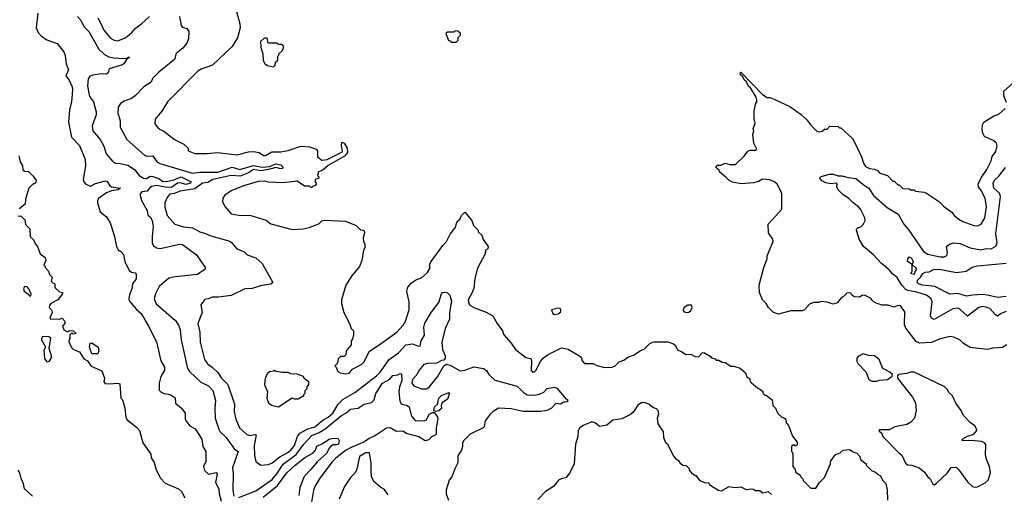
# Model space of a CAD drawing. Extents: x 2210602 to 2357277, y 510288 to 673808.
# Tile 423 of 464: x 2336926 to 2344840, y 634521 to 638340. Entities that reach past the tile are written whole.
import ezdxf

# ---------------------------------------------------------------- set-up
doc = ezdxf.new("R2010")
doc.units = 0

msp = doc.modelspace()

# ---------------------------------------------------------------- linework, layer by layer
at = {"layer": '0CON05XD'}
for points in [[(2337070.9, 638390.9), (2337057.5, 638275), (2337075, 638236.7), (2337098.8, 638208.8), (2337145, 638178.8), (2337228.3, 638148.3), (2337281.2, 638081.2), (2337291.7, 638051.7), (2337300, 637985), (2337318.8, 637935), (2337298.3, 637888.3), (2337325, 637852.5), (2337348.1, 637798.1), (2337352, 637775), (2337343.9, 637676.1), (2337327.5, 637615), (2337318.6, 637515), (2337341.9, 637395), (2337407, 637327), (2337451.2, 637215), (2337456, 637165), (2337436.7, 637055), (2337441.2, 637035), (2337457.5, 637015), (2337495, 637000), (2337535, 637020.8), (2337615, 637044), (2337628.3, 637038.3), (2337647.2, 637007.2), (2337665, 636994.4), (2337736.7, 636985), (2337715, 636970.9), (2337665, 636963.8), (2337625, 636946.5), (2337562, 636905), (2337552.5, 636885), (2337552, 636865), (2337573.3, 636795), (2337623, 636753), (2337652.5, 636705), (2337686.1, 636606.1), (2337703.6, 636513.6), (2337717, 636487), (2337740, 636475), (2337760.7, 636450.7), (2337771.2, 636395), (2337805, 636322.5), (2337825, 636307.5), (2337855, 636302.5), (2337863, 636293), (2337862.5, 636255), (2337833.3, 636215), (2337827, 636173), (2337807.5, 636125), (2337804.2, 636095), (2337809.2, 636075), (2337865, 636008.8), (2337903.8, 635975), (2337962.7, 635872.7), (2338025, 635747.5), (2338061.2, 635595), (2338091.2, 635545), (2338090.5, 635519.5), (2338060.9, 635469.1), (2338046.2, 635415), (2338048.3, 635358.3), (2338062.7, 635342.7), (2338085, 635331.2), (2338135, 635323.3), (2338175, 635297.5), (2338177.5, 635255), (2338227.5, 635215), (2338257.5, 635175), (2338257, 635127), (2338265, 635110), (2338295, 635072.5), (2338337.7, 635047.7), (2338390, 634965), (2338397.5, 634905), (2338422.5, 634865), (2338421.2, 634785), (2338402.5, 634745), (2338411.7, 634711.7), (2338445, 634684), (2338505, 634695.8), (2338512.5, 634685), (2338500, 634615), (2338525.8, 634565), (2338528.6, 634525), (2338545.6, 634465)], [(2338661.2, 638435), (2338695.7, 638305), (2338699.2, 638275), (2338677.3, 638192.7), (2338633.3, 638125)], [(2337391.2, 638365), (2337416.6, 638336.6), (2337442, 638285), (2337482.2, 638245), (2337562, 638102), (2337608.3, 638058.3), (2337642, 638042), (2337685, 638032.2), (2337755, 638027.5), (2337785, 638030), (2337805, 638040), (2337810, 638035), (2337785, 638020), (2337765, 637986.7), (2337752.7, 637977.3), (2337646.2, 637945), (2337636.7, 637913.3), (2337625, 637902), (2337584.1, 637904.1), (2337515, 637894.3), (2337491.2, 637885), (2337475.8, 637864.2), (2337471.1, 637805), (2337484, 637734), (2337495, 637710), (2337519.7, 637679.7), (2337541.7, 637598.3), (2337540, 637575), (2337510, 637485), (2337514.2, 637444.2), (2337573.8, 637375), (2337601.7, 637321.7), (2337620.2, 637260.2), (2337671.3, 637201.3), (2337695, 637185.8), (2337735, 637182.9), (2337795, 637168), (2337850, 637135), (2337885.6, 637085.6), (2337922.5, 637065), (2337945, 637062.9), (2337975, 637080), (2337995, 637078.2), (2338045, 637061.8), (2338075, 637041.2), (2338105, 637038.2), (2338165, 637051.4), (2338225, 637074.6), (2338303.1, 637035), (2338297.8, 637025), (2338265, 637013.8), (2338215, 637027.4), (2338195, 637025.7), (2338145, 636989.1), (2338095, 636991), (2338025, 637006.7), (2337985, 636996.8), (2337970.2, 636985)], [(2337554.3, 638355), (2337569.2, 638325), (2337601.4, 638255), (2337655, 638192), (2337685, 638174.2), (2337715, 638170), (2337775, 638192.5), (2337791.2, 638205), (2337830.9, 638239.1), (2337857.3, 638272.7), (2337905, 638306.2), (2337970, 638365)], [(2338211.2, 638365), (2338225, 638292.5), (2338235, 638280), (2338268.8, 638268.8), (2338286, 638245), (2338282.5, 638185), (2338269.3, 638150.7), (2338238.7, 638111.3), (2338185, 638067.5), (2338169.5, 638020.5), (2338045, 637916.2), (2337994.2, 637865.8), (2337981.7, 637838.3), (2337925, 637800), (2337854.1, 637725.9), (2337825, 637706.2), (2337765, 637683.8), (2337736.7, 637665), (2337718.8, 637635), (2337715, 637590), (2337733.8, 637525), (2337733.8, 637475), (2337786.2, 637375), (2337929.3, 637249.3), (2337945, 637242.5), (2337995, 637243.3), (2338027.3, 637197.3), (2338052.7, 637182.7), (2338314.3, 637104.3), (2338375, 637111.9), (2338517.8, 637112.2), (2338635, 637153.3), (2338695, 637134.8), (2338805, 637167), (2338875, 637153.1), (2338935, 637159), (2338985, 637179.6), (2339025, 637172.9), (2339040.7, 637155), (2339040, 637145), (2339025, 637140.7), (2338985, 637151.1), (2338924.8, 637135.2), (2338865, 637123), (2338806, 637134), (2338765, 637108.4), (2338698.9, 637081.1), (2338625, 637084.8), (2338479.2, 637055), (2338439.3, 637030.7), (2338395, 637025.3), (2338335, 636980), (2338215, 636960), (2338168.8, 636941.2), (2338132.5, 636935), (2338114, 636915), (2338092, 636865), (2338092.5, 636835), (2338111.1, 636765), (2338174.3, 636694.3), (2338242.4, 636672.4), (2338315, 636664.4), (2338375, 636632.5), (2338420.5, 636620.5), (2338461.2, 636601.2), (2338615, 636556.7), (2338632.5, 636545), (2338672.5, 636495), (2338707.5, 636482.5), (2338730.7, 636470.7), (2338755, 636447.5), (2338825, 636423.8), (2338875, 636378.8), (2338960, 636225), (2338945, 636212.5), (2338860.7, 636199.3), (2338795, 636177.5), (2338735, 636173.3), (2338625, 636121.2), (2338525, 636106.2), (2338473.9, 636106.1), (2338445, 636092.5), (2338415, 636087.5), (2338383.3, 636045), (2338393.6, 635983.6), (2338356.9, 635895), (2338374.1, 635825.9), (2338375.8, 635745), (2338412.5, 635605), (2338435, 635570), (2338472, 635545), (2338520, 635500), (2338547.5, 635455), (2338600, 635405), (2338652.9, 635245), (2338650, 635185), (2338663.6, 635126.4), (2338692.5, 635055), (2338752.1, 635002.1), (2338775, 634993.6), (2338815, 635001.4), (2338827.1, 634997.1), (2338811.4, 634915), (2338814.2, 634834.2), (2338824.2, 634784.2), (2338865, 634756.7), (2338925, 634761.2), (2338955, 634773.8), (2339017.3, 634822.7), (2339077.1, 634855), (2339105, 634877.5), (2339135, 634914.4), (2339158.5, 634985), (2339178.3, 635011.7), (2339242.1, 635047.9), (2339298.1, 635065), (2339365, 635119.2), (2339405, 635140.8), (2339441.8, 635175), (2339486.5, 635245), (2339525, 635286.7), (2339620.6, 635339.4), (2339794.4, 635475), (2339824.4, 635505), (2339895.6, 635605), (2339971.2, 635658.8), (2340030.6, 635725), (2340082.5, 635732.5), (2340122.5, 635715), (2340145.8, 635714.2), (2340152, 635755), (2340178.7, 635801.3), (2340173.5, 635865), (2340182, 635898), (2340232.5, 635985), (2340296, 636065), (2340316.2, 636135), (2340325, 636143.8), (2340343.9, 636146.1), (2340365, 636140.8), (2340383.8, 636123.8), (2340395.4, 636074.6), (2340379.5, 635985), (2340380.6, 635929.4), (2340345.7, 635855), (2340318, 635745), (2340324, 635685), (2340346.7, 635635), (2340346.4, 635613.6), (2340335, 635600), (2340315, 635596.7), (2340280, 635575), (2340205, 635572.5), (2340175, 635565.8), (2340135, 635518), (2340117.3, 635482.7), (2340084.5, 635445.5), (2340079.2, 635415), (2340095, 635394.2), (2340155, 635370.8), (2340195, 635370.8), (2340216.3, 635383.7), (2340284, 635465), (2340334.2, 635555.8), (2340355, 635567.5), (2340385, 635560), (2340465, 635515.8), (2340505, 635520.8), (2340575, 635545.7), (2340655, 635532), (2340677, 635517), (2340696.7, 635485), (2340745, 635438.8), (2340925, 635390.6), (2340972.6, 635342.6), (2341005, 635321.9), (2341065, 635320), (2341105, 635328.1), (2341138.1, 635341.9), (2341165, 635372), (2341225, 635382.5), (2341245, 635372.5), (2341315, 635290), (2341330, 635285), (2341330, 635265), (2341298.3, 635261.7), (2341273, 635247), (2341235, 635252.5), (2341200, 635215), (2341164.1, 635195.9), (2341112.3, 635187.7), (2341051.9, 635188.1), (2340972.7, 635187.3), (2340875, 635208), (2340775, 635213.3), (2340732.1, 635187.9), (2340706.7, 635165), (2340668.3, 635111.7), (2340660, 635065), (2340652.5, 635055), (2340547.5, 635005), (2340496.2, 634955), (2340484, 634935), (2340486, 634905), (2340476.7, 634875), (2340448.3, 634831.7), (2340448.8, 634775), (2340422.7, 634727.3), (2340399.5, 634660.5), (2340376.7, 634635), (2340354.1, 634555.9), (2340354.2, 634524.2), (2340373, 634473)], [(2340435, 638160), (2340450, 638175), (2340450, 638195), (2340470, 638215), (2340468.3, 638228.3), (2340448.3, 638248.3), (2340425, 638250), (2340415, 638240), (2340365, 638240), (2340351.7, 638228.3), (2340371.7, 638171.7), (2340385, 638170), (2340395, 638160), (2340435, 638160)], [(2338965, 637960), (2338980, 637975), (2338981.7, 637998.3), (2339000, 638015), (2339000, 638045), (2339010, 638055), (2339010, 638065), (2339038.3, 638091.7), (2339050, 638125), (2339035, 638140), (2339005, 638140), (2338995, 638150), (2338925, 638150), (2338920, 638155), (2338918.3, 638188.3), (2338905, 638192.5), (2338885, 638186.7), (2338862.5, 638165), (2338863.3, 638115), (2338880, 638065), (2338883.6, 638013.6), (2338895, 637990), (2338915, 637970), (2338965, 637960)], [(2338633.3, 638125), (2338476.7, 637975), (2338385, 637942), (2338356.7, 637925), (2338115, 637680), (2338067.3, 637602.7), (2338015, 637540), (2338013.3, 637505), (2338025, 637482.5), (2338045, 637462.5), (2338085, 637442.5), (2338170, 637375), (2338245, 637337.5), (2338280, 637305), (2338280, 637285), (2338333.9, 637263.9), (2338432.7, 637262.7), (2338515, 637271.4), (2338675, 637252), (2338765, 637276.2), (2338805, 637280), (2338851.7, 637271.7), (2338885, 637247.5), (2338903, 637247), (2338953, 637277), (2339025, 637277.5), (2339085, 637287.5), (2339178.3, 637318.3), (2339195, 637322.5), (2339255, 637317.5), (2339308.3, 637298.3), (2339320, 637285), (2339320, 637235), (2339355, 637210), (2339397.5, 637215), (2339514, 637275), (2339519.5, 637285), (2339512.1, 637327.9), (2339515.9, 637354.1), (2339535, 637346.5), (2339558.4, 637305), (2339560, 637270), (2339537.1, 637242.9), (2339405, 637166.7), (2339361.7, 637128.3), (2339328.8, 637115), (2339320, 637085), (2339330, 637075), (2339330, 637065), (2339300, 637055), (2339300, 637035), (2339310, 637025), (2339310, 637015), (2339298.3, 637001.7), (2339285, 637000), (2339275, 636990), (2339265, 636990), (2339255, 637000), (2339215, 637000), (2339155, 637040), (2339045, 637026.7), (2338927, 637033), (2338895, 637040), (2338845, 637036.7), (2338725, 637002), (2338625, 636962), (2338575, 636926.7), (2338560, 636905), (2338557.5, 636875), (2338577.5, 636835), (2338625, 636777.5), (2338685, 636766.7), (2338783, 636763), (2338887.5, 636732.5), (2338906.1, 636726.1), (2338945, 636697.5), (2339115, 636652.5), (2339205, 636657.5), (2339251.7, 636668.3), (2339331.7, 636698.3), (2339355, 636720), (2339375, 636727.5), (2339545, 636717.5), (2339630, 636685), (2339665, 636650), (2339687, 636647), (2339695, 636640), (2339697.5, 636625), (2339687.5, 636585), (2339690, 636555), (2339700, 636535), (2339700, 636505), (2339690, 636485), (2339677, 636403), (2339657.5, 636355), (2339592.5, 636275), (2339547.5, 636205), (2339513.3, 636085), (2339513.3, 636055), (2339532.5, 635985), (2339577.5, 635895), (2339590, 635855), (2339610, 635835), (2339610, 635805), (2339601.7, 635768.3), (2339590, 635755), (2339590, 635725), (2339550, 635675), (2339547, 635643), (2339535, 635630), (2339505, 635630), (2339485, 635610), (2339480, 635575), (2339460, 635555), (2339470, 635545), (2339480, 635515), (2339495, 635500), (2339545, 635490), (2339573.6, 635496.4), (2339601.7, 635528.3), (2339675, 635567.5), (2339692.5, 635585), (2339737, 635673), (2339816.1, 635723.9), (2339957.5, 635825), (2340008.3, 635881.7), (2340023.3, 635905), (2340055.9, 636004.1), (2340055.9, 636065.9), (2340036.7, 636155), (2340045, 636187.5), (2340075, 636221.2), (2340115, 636250), (2340155, 636263.3), (2340202.5, 636305), (2340221.7, 636338.3), (2340223.3, 636375), (2340233.3, 636395), (2340325.9, 636524.1), (2340355.8, 636554.2), (2340386.8, 636613.2), (2340425.7, 636664.3), (2340443.3, 636715), (2340462.5, 636735), (2340477, 636763), (2340505, 636790), (2340560, 636725), (2340573, 636683), (2340610, 636645), (2340611.7, 636631.7), (2340640, 636605), (2340651.7, 636571.7), (2340692.5, 636515), (2340687.5, 636495), (2340670, 636485), (2340667.5, 636455), (2340605, 636340), (2340583.9, 636256.1), (2340575, 636180), (2340563.3, 636145), (2340531.2, 636085), (2340536.1, 636056.1), (2340545, 636042.5), (2340580.5, 636020.5), (2340675.9, 635985.9), (2340727.7, 635957.7), (2340763.3, 635895), (2340806.1, 635836.1), (2340817.5, 635805), (2340876.1, 635736.1), (2340910, 635685), (2340995, 635622.5), (2341034.1, 635614.1), (2341040.8, 635595), (2341037, 635517), (2341045, 635507.5), (2341065, 635507.5), (2341075, 635517.5), (2341111.7, 635588.3), (2341135, 635618.8), (2341172.9, 635647.1), (2341281.2, 635698.8), (2341335, 635689.2), (2341419.2, 635639.2), (2341437.5, 635625), (2341447.5, 635595), (2341465, 635573.3), (2341535, 635573.3), (2341565, 635556.7), (2341625, 635541.2), (2341685, 635543.3), (2341708.3, 635551.7), (2341745, 635586.7), (2341780.7, 635599.3), (2341815, 635623.3), (2341860.7, 635639.3), (2341912.5, 635675), (2341948.3, 635691.7), (2341993, 635737), (2342025, 635747.5), (2342135, 635747.5), (2342181.7, 635731.7), (2342195, 635720), (2342215, 635680), (2342245, 635670), (2342280, 635645), (2342319.3, 635649.3), (2342355, 635630), (2342383, 635627), (2342411.7, 635658.3), (2342425, 635662.5), (2342475, 635632.5), (2342485, 635620), (2342515, 635610), (2342525, 635600), (2342545, 635600), (2342573, 635583), (2342595, 635582.5), (2342643, 635553), (2342665, 635552.5), (2342717, 635537), (2342758.8, 635498.8), (2342770, 635465), (2342795, 635450), (2342798.3, 635428.3), (2342807, 635417), (2342856.4, 635376.4), (2342880, 635365), (2342898.3, 635348.3), (2342900, 635335), (2342915, 635320), (2342925, 635320), (2342975, 635280), (2342980, 635235), (2343000, 635215), (2343020.7, 635170.7), (2343051.7, 635141.7), (2343065, 635140), (2343082.5, 635125), (2343087.5, 635095), (2343106.2, 635075), (2343138.3, 634988.3), (2343175, 634940), (2343175, 634920), (2343165, 634910), (2343155, 634910), (2343145, 634920), (2343130, 634905), (2343130, 634865), (2343140, 634855), (2343140, 634745), (2343157, 634727), (2343165, 634700), (2343200, 634675), (2343203, 634663), (2343220, 634645), (2343221.7, 634631.7), (2343285, 634570), (2343325, 634570), (2343353.6, 634616.4), (2343393.6, 634656.4), (2343442.5, 634765), (2343442.5, 634785), (2343480.7, 634839.3), (2343520, 634855), (2343545, 634876.7), (2343595, 634882.5), (2343625, 634862.5), (2343655, 634852.5), (2343677.5, 634825), (2343685, 634800), (2343730, 634765), (2343730, 634755), (2343771.7, 634711.7), (2343805, 634700), (2343825, 634680), (2343845, 634670), (2343860, 634635), (2343887, 634607), (2343898.3, 634558.3), (2343900, 634475)], [(2344860, 635725), (2344825, 635701.2), (2344745, 635698), (2344705, 635685.8), (2344565, 635702), (2344511.2, 635735), (2344485, 635761.2), (2344435, 635786.2), (2344405, 635791.2), (2344325, 635772.9), (2344255, 635742.5), (2344157.6, 635737.6), (2344131.3, 635751.3), (2344047.3, 635857.3), (2344038, 635885), (2344039.3, 635989.3), (2344006.4, 636036.4), (2343985, 636040), (2343955, 636027.5), (2343905, 636042.5), (2343855, 636043.3), (2343797.5, 636065), (2343779.3, 636079.3), (2343765, 636100), (2343715, 636122.5), (2343698.3, 636121.7), (2343675, 636107.5), (2343635, 636110), (2343613.6, 636123.6), (2343605, 636140), (2343585, 636142.5), (2343575, 636140), (2343548.3, 636111.7), (2343530, 636105), (2343495, 636062.5), (2343465, 636050), (2343416.1, 636066.1), (2343365, 636073.3), (2343345, 636063.3), (2343305, 636063.3), (2343275, 636050), (2343232.5, 636005), (2343215, 635997.5), (2343125, 635997.5), (2343025, 635970), (2342985, 635982.5), (2342943.6, 636023.6), (2342926.4, 636056.4), (2342896.2, 636086.2), (2342873.3, 636145), (2342870, 636205), (2342906.7, 636345), (2342933.3, 636415), (2342935, 636440), (2342982.5, 636555), (2342980, 636575), (2342943.3, 636625), (2342942.5, 636695), (2343052.5, 636815), (2343051.2, 636945), (2343013.3, 637015), (2342993.3, 637035), (2342955, 637052), (2342895, 637056.7), (2342865, 637037.5), (2342823, 637027), (2342725, 637020), (2342655, 637032.5), (2342625, 637047.5), (2342606.4, 637066.4), (2342550, 637115), (2342548.3, 637128.3), (2342521.7, 637151.7), (2342531.7, 637168.3), (2342565, 637170), (2342595, 637186), (2342633.9, 637173.9), (2342680, 637175), (2342748.3, 637241.7), (2342777, 637283), (2342795, 637290), (2342839.3, 637290.7), (2342851.7, 637298.3), (2342827.5, 637345), (2342817.5, 637415), (2342827.5, 637445), (2342822.5, 637465), (2342837.5, 637505), (2342830, 637545), (2342830, 637605), (2342843, 637667), (2342852.5, 637685), (2342845.8, 637715), (2342800.8, 637790.8), (2342784, 637805), (2342768.6, 637838.6), (2342748.8, 637855), (2342738.8, 637878.8), (2342720, 637895), (2342717, 637913), (2342721.7, 637918.3), (2342895, 637736.7), (2342935, 637712.5), (2342955, 637712.5), (2342995, 637697.5), (2343115, 637642.5), (2343206.4, 637576.4), (2343255, 637532.5), (2343282.5, 637495), (2343333.9, 637443.9), (2343355, 637437.5), (2343375, 637442.5), (2343395, 637457.5), (2343415, 637460), (2343438.3, 637481.7), (2343505, 637480), (2343515, 637470), (2343525, 637470), (2343620, 637385), (2343658.3, 637311.7), (2343692.5, 637235), (2343706.7, 637185), (2343725, 637157.5), (2343755, 637142.5), (2343797, 637137), (2343820, 637125), (2343840, 637105), (2343900, 637085), (2343945, 637040), (2343955, 637040), (2343985, 637010), (2343995, 637010), (2344025, 636982.5), (2344075, 636980), (2344085, 636970), (2344115, 636970), (2344125, 636960), (2344195, 636952.5), (2344213.6, 636943.6), (2344317.5, 636875), (2344350.5, 636840.5), (2344419.5, 636789.5), (2344436.7, 636765), (2344475, 636733.8), (2344505, 636716.2), (2344595, 636682.5), (2344625, 636680), (2344653.3, 636695), (2344682, 636745), (2344697.5, 636835), (2344685, 636902.5), (2344654.2, 636965), (2344632.5, 636995), (2344629.4, 637015), (2344653.3, 637066.7), (2344700, 637135), (2344733.3, 637205), (2344741.7, 637238.3), (2344771.2, 637278.8), (2344782, 637325), (2344776.2, 637345), (2344755, 637363.8), (2344680.5, 637400.5), (2344665.9, 637425.9), (2344660.8, 637455), (2344663.1, 637495), (2344674.5, 637515.5), (2344755, 637567.1), (2344795, 637580.8), (2344846, 637625)], [(2344857.7, 637672.3), (2344835.9, 637725.9), (2344834.5, 637765.5), (2344925.8, 637844.2)], [(2336920, 637245), (2336930, 637195), (2336950, 637165), (2336951.7, 637131.7), (2336965, 637120), (2336998.3, 637118.3), (2337035, 637080), (2337057.5, 637045), (2337055, 637030), (2337045, 637020), (2337035, 637020), (2337000, 636985), (2336972.5, 636895), (2336970, 636855), (2336921.7, 636818.3)], [(2344855, 635992.5), (2344815, 635976), (2344785, 635953.8), (2344767.5, 635965), (2344725, 636013.8), (2344702.5, 636025), (2344665, 636031.4), (2344635, 636024), (2344545, 635954), (2344481.2, 636011.2), (2344465, 636017.5), (2344425, 636014.3), (2344275, 635926.7), (2344255, 635937.5), (2344246.4, 635956.4), (2344259.7, 636070.3), (2344252.9, 636095), (2344215, 636123.5), (2344137.3, 636147.3), (2344065, 636160), (2344048.8, 636168.8), (2344017.3, 636205), (2343978.6, 636265), (2343942.8, 636292.8), (2343915, 636327.5), (2343850.2, 636380.2), (2343787.7, 636447.7), (2343708.8, 636515), (2343672.7, 636572.7), (2343652.5, 636645), (2343652.5, 636655), (2343662.5, 636665), (2343686.1, 636673.9), (2343705, 636692.5), (2343721.2, 636725), (2343719.2, 636745), (2343685, 636816.2), (2343668.8, 636835), (2343623.8, 636865), (2343587.5, 636905), (2343545, 636930), (2343507, 636967), (2343493, 636993), (2343497.5, 637015), (2343490, 637025), (2343445, 637020), (2343405, 637026), (2343373.2, 637043.2), (2343357.5, 637065), (2343362.5, 637075), (2343385.9, 637084.1), (2343435, 637096.7), (2343465, 637096.2), (2343505, 637083.3), (2343535, 637083.3), (2343585, 637068.8), (2343645, 637061.4), (2343715, 637006.9), (2343751.2, 636985), (2343788.8, 636925), (2343898.7, 636828.7), (2343986.2, 636775), (2344030.8, 636695), (2344065.8, 636655), (2344190, 636475), (2344225, 636452.2), (2344325, 636430.8), (2344355, 636432.5), (2344376.6, 636443.4), (2344383.1, 636465), (2344376.2, 636515), (2344403.3, 636535), (2344435, 636544.2), (2344485, 636538.6), (2344565, 636503.1), (2344651.2, 636488.8), (2344695, 636497.5), (2344735, 636496), (2344771.2, 636518.8), (2344782.5, 636545), (2344772.6, 636617.4), (2344808, 636918), (2344800.6, 636945), (2344755.4, 636985.4), (2344750, 637025), (2344761.9, 637048.1), (2344795, 637080), (2344849.1, 637150.9)], [(2337970.2, 636985), (2337950.5, 636959.5), (2337908.8, 636955), (2337892, 636935), (2337906.2, 636885), (2337950, 636805), (2337956.4, 636766.4), (2337975, 636752.5), (2337990, 636725), (2337999.4, 636675), (2337990, 636595), (2337991.2, 636545), (2338001.2, 636521.2), (2338025, 636503.8), (2338055, 636498.8), (2338213, 636533), (2338235, 636530), (2338347.7, 636447.7), (2338417.5, 636345), (2338416.4, 636333.6), (2338355, 636290), (2338175, 636271.4), (2338125, 636258.8), (2338047, 636193), (2338017.5, 636135), (2338007.5, 636095), (2338023.7, 636053.7), (2338179.7, 635919.7), (2338203, 635883), (2338216, 635845), (2338224.2, 635765), (2338275, 635533.3), (2338290.3, 635510.3), (2338383.2, 635423.2), (2338445, 635394.2), (2338478.6, 635355), (2338501.2, 635275), (2338494, 635215), (2338496, 635135), (2338525.7, 635045), (2338537.5, 635025), (2338585, 634978), (2338653.8, 634885), (2338681.2, 634865), (2338636.2, 634735), (2338642, 634685), (2338640, 634555), (2338646.2, 634505)], [(2336911.7, 636761.7), (2336938.3, 636758.3), (2336968.3, 636728.3), (2336971.7, 636691.7), (2337007, 636657), (2337010, 636595), (2337040, 636565), (2337050, 636535), (2337070, 636515), (2337090, 636455), (2337130, 636425), (2337137.5, 636405), (2337120, 636365), (2337130, 636355), (2337130, 636345), (2337157, 636317), (2337165, 636290), (2337187, 636267), (2337180, 636235), (2337195, 636220), (2337210, 636215), (2337210, 636185), (2337245, 636150), (2337270, 636145), (2337270, 636135), (2337232.5, 636085), (2337177.5, 636055), (2337165, 636040), (2337163.3, 636025), (2337182.5, 636005), (2337187.5, 635985), (2337170, 635945), (2337171.7, 635931.7), (2337245, 635930), (2337267, 635937), (2337290, 635915), (2337290, 635895), (2337270, 635875), (2337280, 635845), (2337305, 635830), (2337315, 635830), (2337325, 635840), (2337355, 635837.5), (2337380, 635815), (2337355, 635810), (2337345, 635820), (2337330, 635805), (2337330, 635775), (2337323, 635767), (2337320, 635745), (2337345, 635700), (2337360, 635685), (2337406.4, 635666.4), (2337440.7, 635610.7), (2337470, 635595), (2337501.7, 635551.7), (2337587.5, 635515), (2337606.7, 635455), (2337602.5, 635425), (2337613.9, 635413.9), (2337645, 635410), (2337716.2, 635416.2), (2337730, 635410), (2337740, 635295), (2337751.7, 635281.7), (2337772.5, 635215), (2337778.3, 635138.3), (2337790.7, 635120.7), (2337865, 635062.5), (2337890, 635035), (2337916.2, 634935), (2337980, 634845), (2337984.1, 634814.1), (2338007.7, 634777.7), (2338021.2, 634725), (2338054.5, 634654.5), (2338095, 634612), (2338202.5, 634565), (2338227.5, 634545), (2338252.5, 634492.5)], [(2344115, 636290), (2344090, 636295), (2344090, 636305), (2344100, 636315), (2344100, 636370), (2344062.5, 636395), (2344063.3, 636415), (2344075, 636432.5), (2344095, 636420), (2344107.5, 636395), (2344100, 636370), (2344131.7, 636341.7), (2344131.7, 636328.3), (2344120, 636315), (2344115, 636290)], [(2344855, 636111.4), (2344785, 636103.8), (2344705.5, 636124.5), (2344665, 636127.9), (2344585, 636124.4), (2344535, 636114.5), (2344465, 636135.7), (2344401.7, 636131.7), (2344281.7, 636191.7), (2344182.5, 636205), (2344150, 636215), (2344140, 636225), (2344142.5, 636245), (2344169.3, 636270.7), (2344183.6, 636296.4), (2344203, 636307), (2344235, 636310), (2344270.7, 636329.3), (2344315, 636332.9), (2344455, 636305.7), (2344532.4, 636317.6), (2344582.2, 636347.8), (2344625, 636358.1), (2344855, 636380.8)], [(2337015, 636116.7), (2337018.8, 636135), (2336998.8, 636175), (2336985, 636190), (2336965, 636192.5), (2336956.2, 636175), (2336962, 636155), (2336992.9, 636132.9), (2337005, 636116.7), (2337015, 636116.7)], [(2341225, 635967.5), (2341255, 635973.3), (2341275, 635990), (2341276.7, 636005), (2341270, 636015), (2341255, 636017.5), (2341200, 636005), (2341210, 635975), (2341225, 635967.5)], [(2342285, 635983.8), (2342305, 635986.2), (2342320.5, 635999.5), (2342331.2, 636025), (2342325, 636042.5), (2342295, 636042), (2342266.7, 636025), (2342258.8, 636005), (2342262.3, 635992.3), (2342285, 635983.8)], [(2337145, 635586.2), (2337165, 635592.5), (2337183.3, 635625), (2337162.5, 635695), (2337177, 635777), (2337159.3, 635789.3), (2337115, 635790), (2337104.4, 635785.6), (2337101.5, 635765), (2337133.3, 635705), (2337121.2, 635678.8), (2337125, 635612.5), (2337145, 635586.2)], [(2337555, 635650), (2337505, 635650), (2337487.5, 635705), (2337491.7, 635738.3), (2337505, 635740), (2337557.5, 635705), (2337562.5, 635675), (2337555, 635650)], [(2343815, 635432.5), (2343835, 635440), (2343900, 635445), (2343938.3, 635471.7), (2343940, 635485), (2343920, 635505), (2343863.6, 635533.6), (2343832.5, 635605), (2343796.1, 635636.1), (2343748.3, 635638.3), (2343705, 635650), (2343666.4, 635633.6), (2343653.6, 635616.4), (2343655, 635590), (2343663.6, 635573.6), (2343730, 635505), (2343750, 635445), (2343775, 635432.5), (2343815, 635432.5)], [(2339005, 635224), (2339115, 635297.5), (2339135, 635290), (2339165, 635290), (2339210, 635315), (2339210, 635325), (2339220, 635335), (2339220, 635355), (2339237, 635373), (2339237.5, 635385), (2339250, 635405), (2339250, 635425), (2339211.7, 635451.7), (2339208.3, 635468.3), (2339155, 635487.5), (2339105, 635490), (2339085, 635500), (2339035, 635500), (2338985, 635510), (2338975, 635520), (2338967.5, 635512.5), (2338933.3, 635506.7), (2338915, 635490), (2338898.3, 635451.7), (2338892.5, 635405), (2338917.5, 635345), (2338913.3, 635295), (2338917.5, 635275), (2338927, 635257), (2338949.3, 635239.3), (2339005, 635224)], [(2338687.5, 634495), (2338825, 634548.8), (2338955, 634639.2), (2338992.3, 634685), (2339045, 634764.4), (2339148.2, 634841.8), (2339209.4, 634925), (2339275, 634995.4), (2339332.2, 635017.8), (2339381.9, 635048.1), (2339512.9, 635155), (2339546.5, 635173.5), (2339585, 635205.5), (2339647, 635213), (2339695, 635246.2), (2339755, 635258.8), (2339775, 635280), (2339788.6, 635331.4), (2339843.1, 635415), (2339901.5, 635448.5), (2339925, 635475.7), (2339965, 635481.2), (2339985, 635492.5), (2339995, 635490), (2339998.7, 635435), (2339978.7, 635385), (2339972.1, 635345), (2339980.9, 635270.9), (2339995, 635247.5), (2340035, 635238.9), (2340055.8, 635225), (2340069.4, 635169.4), (2340076.8, 635146.8), (2340105, 635116), (2340175, 635111.9), (2340195, 635121.2), (2340216.2, 635165), (2340245, 635180), (2340258.3, 635178.3), (2340284.3, 635144.3), (2340288.1, 635128.1), (2340272.5, 635055), (2340274.3, 635005.7), (2340265, 634996), (2340237, 634983), (2340215, 634959.2), (2340185, 634952), (2340133, 634983), (2340035, 635010.8), (2340005, 635029.2), (2339955, 635026.2), (2339905, 635056.5), (2339875, 635052.7), (2339786.2, 634993.8), (2339735, 634970.9), (2339698, 634942), (2339595, 634900.8), (2339545, 634872.9), (2339468, 634812), (2339437.6, 634782.4), (2339338.6, 634651.4), (2339300.8, 634589.2), (2339286.7, 634553.3), (2339271.2, 634458.8)], [(2344605, 634577.5), (2344625, 634582.5), (2344687, 634613), (2344710, 634635), (2344727.5, 634695), (2344720, 634745), (2344698, 634795), (2344689.2, 634835), (2344690.5, 634920.5), (2344680, 634935), (2344655, 634945.6), (2344575, 634954.4), (2344515, 634950), (2344500, 634955), (2344500, 634965), (2344545, 634988.6), (2344595, 635004.2), (2344620, 635035), (2344617, 635047), (2344603, 635073), (2344567, 635097), (2344512.5, 635155), (2344492.5, 635195), (2344450, 635255), (2344423, 635313), (2344395, 635340), (2344383, 635363), (2344355, 635387.5), (2344115, 635503.3), (2344085, 635503.3), (2344055, 635492.5), (2343990, 635485), (2343980, 635475), (2343980, 635455), (2344103, 635303), (2344127, 635257), (2344132.5, 635195), (2344117.5, 635135), (2344089.3, 635100.7), (2344057, 635083), (2343960, 635065), (2343915, 635040), (2343835, 635040), (2343835, 635030), (2343852.5, 635015), (2343862.5, 634985), (2343991.2, 634855), (2344017.3, 634837.3), (2344045, 634771.2), (2344065, 634758.8), (2344096.1, 634756.1), (2344155, 634733.3), (2344199.3, 634699.3), (2344223.6, 634663.6), (2344245, 634646.7), (2344265, 634602.5), (2344275, 634597.5), (2344295, 634610), (2344383.3, 634695), (2344413.6, 634736.4), (2344445, 634740), (2344455, 634737.5), (2344475, 634717.5), (2344545, 634622.5), (2344583.6, 634583.6), (2344605, 634577.5)], [(2340267.5, 635187.5), (2340253.6, 635193.6), (2340259.2, 635225), (2340284, 635246), (2340295, 635293.3), (2340315, 635315.7), (2340375, 635340), (2340380, 635335), (2340363.2, 635286.8), (2340322.7, 635257.3), (2340313.8, 635236.2), (2340315, 635212.5), (2340295, 635193.8), (2340267.5, 635187.5)], [(2342968.3, 634518.3), (2342945, 634540), (2342895, 634530), (2342875, 634550), (2342838.3, 634548.3), (2342825, 634560), (2342805, 634562.5), (2342768.3, 634558.3), (2342725, 634577.5), (2342675, 634572.5), (2342625, 634580), (2342565, 634547.5), (2342543, 634553), (2342475, 634592.5), (2342465, 634610), (2342433, 634613), (2342395, 634630), (2342365, 634670), (2342355, 634670), (2342332.5, 634685), (2342310, 634715), (2342310, 634725), (2342285, 634750), (2342255, 634753.3), (2342240, 634765), (2342226.7, 634786.7), (2342203.6, 634803.6), (2342177, 634837), (2342138.3, 634918.3), (2342120, 634935), (2342103.8, 634975), (2342100, 635025), (2342057.7, 635087.7), (2342052.5, 635135), (2342062.3, 635167.7), (2342058, 635195), (2342045, 635208.8), (2342015, 635220), (2341983.3, 635245), (2341945, 635258.8), (2341925, 635256.2), (2341895, 635238), (2341857.9, 635182.1), (2341835.7, 635164.3), (2341765, 635128.8), (2341692.3, 635117.7), (2341645, 635078), (2341586.7, 635066.7), (2341552.5, 635095), (2341525, 635103.3), (2341454.3, 635075.7), (2341425, 635053.3), (2341414, 635035), (2341412.5, 634985), (2341393.3, 634925), (2341383.3, 634765), (2341346.7, 634695), (2341315, 634652.5), (2341285, 634647.5), (2341255.9, 634634.1), (2341215.9, 634584.1), (2341153.3, 634545), (2341090.3, 634479.7)], [(2338882.4, 634497.6), (2338997.1, 634592.9), (2339073.5, 634695), (2339138.9, 634755), (2339215, 634814.4), (2339285, 634855.8), (2339302.5, 634875), (2339315, 634907.5), (2339355, 634926.2), (2339413.3, 634965), (2339445, 634972.5), (2339485, 634970), (2339493, 634953), (2339488.8, 634925), (2339475, 634918), (2339445, 634918.8), (2339424.5, 634905.5), (2339407.1, 634885), (2339395, 634853.1), (2339318, 634782), (2339265, 634720.8), (2339213.6, 634665), (2339178, 634575), (2339168.7, 634511.3)], [(2339887, 634517), (2339859.3, 634559.3), (2339830, 634575), (2339772.5, 634625), (2339753.6, 634663.6), (2339750.7, 634710.7), (2339750, 634775), (2339737.5, 634855), (2339707.5, 634855), (2339657.5, 634825), (2339636.4, 634723.6), (2339622.5, 634695), (2339583.9, 634656.1), (2339536.7, 634585), (2339495, 634482.5)], [(2337030, 634505), (2336964.3, 634565), (2336958.1, 634605), (2336937.2, 634647.2), (2336928, 634695), (2336913.3, 634715)]]:
    msp.add_lwpolyline(points, dxfattribs=at)

doc.saveas('drawing.dxf')
